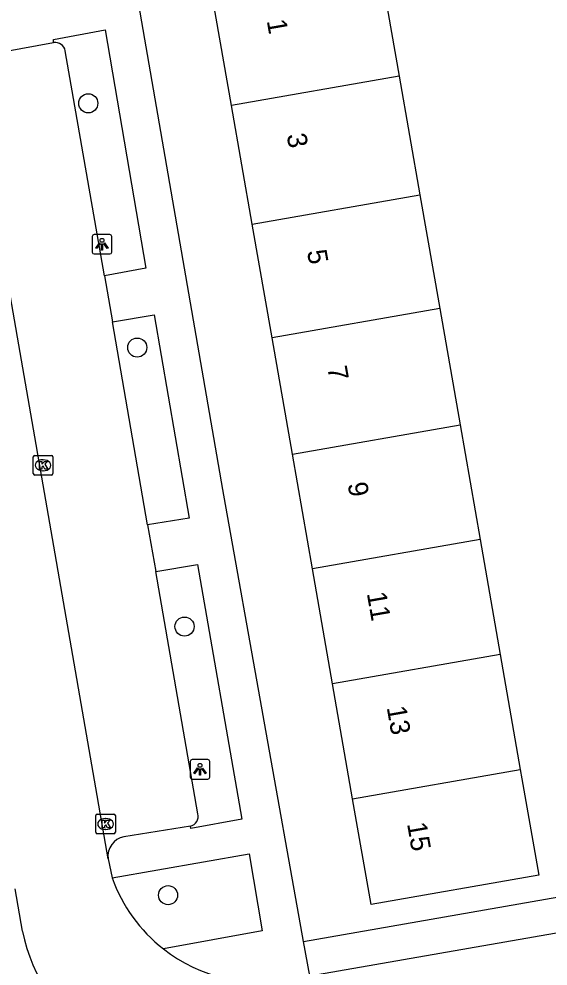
# Model space of a CAD drawing. Extents: x 162880 to 165536, y 384011 to 385179.
# Drawn here: x 164586.66 to 164613.71, y 384346.05 to 384394.5 of the extents above; entities that cross this region are included whole.
import ezdxf

# ---------------------------------------------------------------- set-up
doc = ezdxf.new("R2010")
doc.units = 0
for name, color, linetype in [('IMGEO_Boom', 7, 'Continuous'), ('IMGEO_Kolk', 7, 'Continuous'), ('IMGEO_Lichtpunt', 7, 'Continuous'), ('IMGEO_Pand', 7, 'Continuous'), ('IMGEO_Pand_nummerreeks', 7, 'Continuous'), ('IMGEO_Parkeervlak_open', 7, 'Continuous'), ('IMGEO_Rijbaan_lokaal_open', 7, 'Continuous'), ('IMGEO_Voetpad_open', 7, 'Continuous')]:
    doc.layers.add(name, color=color, linetype=linetype)

msp = doc.modelspace()

# ---------------------------------------------------------------- linework, layer by layer
at = {"layer": 'IMGEO_Boom'}
for centre in [(164590.204, 384390.18), (164592.707, 384377.686), (164595.126, 384363.413), (164594.283, 384349.673)]:
    msp.add_circle(centre, 0.489, dxfattribs=at)
at = {"layer": 'IMGEO_Kolk'}
for p, q in [((164587.463, 384372.164), (164588.315, 384372.164)), ((164587.388, 384371.238), (164587.388, 384372.09)), ((164587.876, 384371.944), (164587.901, 384371.944)), ((164588.389, 384372.09), (164588.389, 384371.238)), ((164588.315, 384371.164), (164587.463, 384371.164)), ((164587.899, 384371.384), (164587.874, 384371.384)), ((164590.586, 384352.889), (164590.586, 384353.741)), ((164590.661, 384353.815), (164591.513, 384353.815)), ((164591.587, 384353.741), (164591.587, 384352.889)), ((164591.074, 384353.595), (164591.099, 384353.595)), ((164591.513, 384352.815), (164590.661, 384352.815)), ((164591.097, 384353.035), (164591.072, 384353.035))]:
    msp.add_line(p, q, dxfattribs=at)
for points in [[(164587.463, 384372.164), (164588.315, 384372.164)], [(164587.388, 384371.238), (164587.388, 384372.09)], [(164587.709, 384371.864), (164587.832, 384371.864), (164587.832, 384371.713), (164587.962, 384371.864), (164588.126, 384371.864), (164587.98, 384371.713), (164588.133, 384371.464), (164587.981, 384371.464), (164587.896, 384371.628), (164587.832, 384371.561), (164587.832, 384371.464), (164587.709, 384371.464), (164587.709, 384371.864)], [(164588.389, 384372.09), (164588.389, 384371.238)], [(164588.315, 384371.164), (164587.463, 384371.164)], [(164590.586, 384352.889), (164590.586, 384353.741)], [(164590.661, 384353.815), (164591.513, 384353.815)], [(164591.587, 384353.741), (164591.587, 384352.889)], [(164590.907, 384353.515), (164591.03, 384353.515), (164591.03, 384353.364), (164591.16, 384353.515), (164591.324, 384353.515), (164591.178, 384353.364), (164591.331, 384353.115), (164591.179, 384353.115), (164591.094, 384353.279), (164591.03, 384353.212), (164591.03, 384353.115), (164590.907, 384353.115), (164590.907, 384353.515)], [(164591.513, 384352.815), (164590.661, 384352.815)]]:
    msp.add_lwpolyline(points, dxfattribs=at)
for centre, start, end in [((164587.465, 384372.088), 91.552, 178.448), ((164587.465, 384372.088), 91.552, 178.448), ((164588.313, 384372.088), 1.552, 88.448), ((164588.313, 384372.088), 1.552, 88.448), ((164587.465, 384371.24), 181.552, 268.448), ((164587.465, 384371.24), 181.552, 268.448), ((164588.313, 384371.24), 271.552, 358.448), ((164588.313, 384371.24), 271.552, 358.448), ((164590.663, 384353.739), 91.552, 178.448), ((164590.663, 384353.739), 91.552, 178.448), ((164591.511, 384353.739), 1.552, 88.448), ((164591.511, 384353.739), 1.552, 88.448), ((164590.663, 384352.891), 181.552, 268.448), ((164590.663, 384352.891), 181.552, 268.448), ((164591.511, 384352.891), 271.552, 358.448), ((164591.511, 384352.891), 271.552, 358.448)]:
    msp.add_arc(centre, 0.0765, start, end, dxfattribs=at)
for centre, major_axis, ratio, start_param, end_param in [((164587.875, 384371.664), (-0.387, 0.002), 0.722429, 4.712389, 7.853982), ((164587.9, 384371.664), (-0.39, 0.002), 0.717154, 1.570796, 4.712389), ((164591.073, 384353.315), (-0.387, 0.002), 0.722429, 4.712389, 7.853982), ((164591.098, 384353.315), (-0.39, 0.002), 0.717154, 1.570796, 4.712389)]:
    msp.add_ellipse(centre, major_axis=major_axis, ratio=ratio, start_param=start_param, end_param=end_param, dxfattribs=at)
at = {"layer": 'IMGEO_Lichtpunt'}
for p, q in [((164590.405, 384383.374), (164590.405, 384382.567)), ((164590.405, 384383.374), (164590.405, 384382.567)), ((164591.307, 384383.469), (164590.499, 384383.469)), ((164591.307, 384383.469), (164590.499, 384383.469)), ((164591.401, 384382.567), (164591.401, 384383.374)), ((164591.401, 384382.567), (164591.401, 384383.374)), ((164590.499, 384382.473), (164591.307, 384382.473)), ((164590.499, 384382.473), (164591.307, 384382.473)), ((164595.418, 384356.515), (164595.418, 384355.708)), ((164595.418, 384356.515), (164595.418, 384355.708)), ((164596.32, 384356.61), (164595.512, 384356.61)), ((164596.32, 384356.61), (164595.512, 384356.61)), ((164596.414, 384355.708), (164596.414, 384356.515)), ((164596.414, 384355.708), (164596.414, 384356.515)), ((164595.512, 384355.614), (164596.32, 384355.614)), ((164595.512, 384355.614), (164596.32, 384355.614))]:
    msp.add_line(p, q, dxfattribs=at)
for points in [[(164590.779, 384383.038), (164590.818, 384383.01), (164590.63, 384382.748), (164590.592, 384382.775), (164590.779, 384383.038)], [(164590.881, 384382.99), (164590.928, 384382.99), (164590.928, 384382.668), (164590.881, 384382.668), (164590.881, 384382.99)], [(164590.991, 384383.01), (164591.029, 384383.037), (164591.216, 384382.775), (164591.177, 384382.747), (164590.991, 384383.01)], [(164595.792, 384356.179), (164595.831, 384356.151), (164595.643, 384355.889), (164595.605, 384355.916), (164595.792, 384356.179)], [(164596.004, 384356.151), (164596.042, 384356.178), (164596.229, 384355.916), (164596.19, 384355.888), (164596.004, 384356.151)], [(164595.894, 384356.131), (164595.941, 384356.131), (164595.941, 384355.809), (164595.894, 384355.809), (164595.894, 384356.131)]]:
    msp.add_lwpolyline(points, dxfattribs=at)
for centre in [(164590.904, 384383.172), (164595.917, 384356.313)]:
    msp.add_circle(centre, 0.0994, dxfattribs=at)
for centre, start, end in [((164590.499, 384383.374), 90, 180), ((164590.499, 384383.374), 90, 180), ((164591.307, 384383.374), 0, 90), ((164591.307, 384383.374), 0, 90), ((164590.499, 384382.567), 180, 270), ((164590.499, 384382.567), 180, 270), ((164591.307, 384382.567), 270, 0), ((164591.307, 384382.567), 270, 360), ((164595.512, 384356.515), 90, 180), ((164595.512, 384356.515), 90, 180), ((164596.32, 384356.515), 0, 90), ((164596.32, 384356.515), 0, 90), ((164595.512, 384355.708), 180, 270), ((164595.512, 384355.708), 180, 270), ((164596.32, 384355.708), 270, 0), ((164596.32, 384355.708), 270, 360)]:
    msp.add_arc(centre, 0.0946, start, end, dxfattribs=at)
at = {"layer": 'IMGEO_Pand'}
for points in [[(164604.925, 384398.282), (164606.098, 384391.564)], [(164597.525, 384390.066), (164596.352, 384396.784)], [(164606.098, 384391.564), (164597.525, 384390.066)], [(164606.098, 384391.564), (164607.158, 384385.496)], [(164598.585, 384383.998), (164597.525, 384390.066)], [(164598.585, 384383.998), (164607.158, 384385.496)], [(164607.158, 384385.496), (164608.174, 384379.683)], [(164599.601, 384378.185), (164598.585, 384383.998)], [(164608.174, 384379.683), (164599.601, 384378.185)], [(164608.174, 384379.683), (164609.213, 384373.73)], [(164600.64, 384372.232), (164599.601, 384378.185)], [(164600.64, 384372.232), (164609.213, 384373.73)], [(164609.213, 384373.73), (164610.236, 384367.873)], [(164601.663, 384366.375), (164600.64, 384372.232)], [(164610.236, 384367.873), (164601.663, 384366.375)], [(164610.236, 384367.873), (164611.265, 384361.985)], [(164602.692, 384360.487), (164601.663, 384366.375)], [(164611.265, 384361.985), (164602.692, 384360.487)], [(164611.265, 384361.985), (164612.293, 384356.098)], [(164603.72, 384354.6), (164602.692, 384360.487)], [(164603.72, 384354.6), (164612.293, 384356.098)], [(164612.293, 384356.098), (164612.377, 384355.618), (164613.237, 384350.692), (164604.664, 384349.195), (164603.72, 384354.6)]]:
    msp.add_lwpolyline(points, dxfattribs=at)
at = {"layer": 'IMGEO_Parkeervlak_open'}
for points in [[(164591.036, 384381.351), (164589.027, 384392.863)], [(164593.231, 384368.611), (164591.442, 384378.996)], [(164595.8, 384353.833), (164593.658, 384366.224)]]:
    msp.add_lwpolyline(points, dxfattribs=at)
for centre, radius, start, end in [((164588.519, 384392.774), 0.516, 9.9077, 99.6571), ((164595.326, 384353.694), 0.494, 281.4323, 16.3431)]:
    msp.add_arc(centre, radius, start, end, dxfattribs=at)
at = {"layer": 'IMGEO_Rijbaan_lokaal_open'}
for points in [[(164591.217, 384351.54), (164583.93, 384393.424)], [(164591.217, 384351.54), (164591.425, 384350.554)], [(164586.845, 384347.824), (164586.471, 384349.999)], [(164601.525, 384345.541), (164619.621, 384348.695)]]:
    msp.add_lwpolyline(points, dxfattribs=at)
for centre, radius, start, end in [((164599, 384353.259), 8.043, 199.6483, 231.9451), ((164595.731, 384349.63), 9.068, 191.4895, 236.6573), ((164598.998, 384353.255), 8.039, 231.944, 282.0491)]:
    msp.add_arc(centre, radius, start, end, dxfattribs=at)
at = {"layer": 'IMGEO_Voetpad_open'}
for points in [[(164601.203, 384347.304), (164597.076, 384370.428), (164592.63, 384396.141)], [(164588.432, 384393.283), (164588.42, 384393.446), (164591.07, 384393.932), (164593.14, 384381.745), (164591.036, 384381.351)], [(164585.07, 384392.68), (164588.432, 384393.283)], [(164591.036, 384381.351), (164591.442, 384378.996)], [(164591.442, 384378.996), (164593.564, 384379.354), (164595.36, 384368.962), (164593.231, 384368.611)], [(164593.231, 384368.611), (164593.658, 384366.224)], [(164593.658, 384366.224), (164595.794, 384366.587), (164598.059, 384353.562), (164595.445, 384353.091), (164595.424, 384353.21)], [(164595.424, 384353.21), (164592.027, 384352.66)], [(164591.425, 384350.554), (164598.43, 384351.781), (164599.097, 384347.851), (164594.042, 384346.925)], [(164601.203, 384347.304), (164620.793, 384350.728), (164620.496, 384351.979)], [(164601.525, 384345.541), (164601.203, 384347.304)]]:
    msp.add_lwpolyline(points, dxfattribs=at)
msp.add_arc((164592.217, 384351.67), 1.008, 100.8379, 187.4121, dxfattribs=at)

# ---------------------------------------------------------------- texts
at = {"layer": 'IMGEO_Pand_nummerreeks'}
for s, p in [('1', (164599.326, 384394.403)), ('3', (164600.345, 384388.566)), ('5', (164601.384, 384382.617)), ('7', (164602.423, 384376.669)), ('9', (164603.462, 384370.72)), ('11', (164604.442, 384365.113)), ('13', (164605.461, 384359.276)), ('15', (164606.5, 384353.327))]:
    msp.add_text(s, height=1, rotation=279.9075, dxfattribs=at).set_placement(p)

doc.saveas('drawing.dxf')
